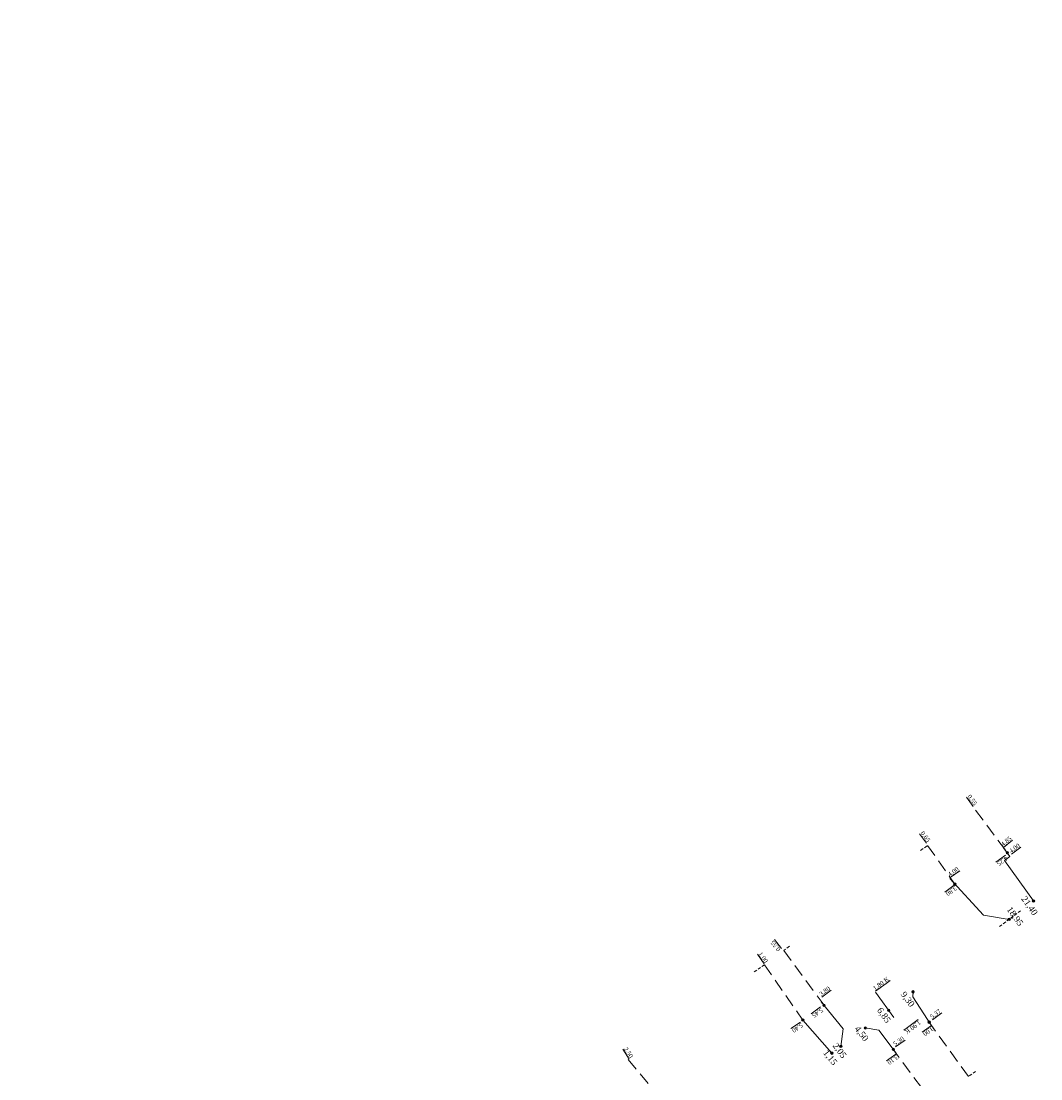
# Model space of a CAD drawing. Header units: inches. Extents: x 0 to 191500, y 0 to 342750.
# Tile 277 of 547: x 188560 to 188642, y 331906 to 331991. Entities that reach past the tile are written whole.
import ezdxf

# ---------------------------------------------------------------- set-up
doc = ezdxf.new("R2010")
doc.units = ezdxf.units.IN
doc.header["$MEASUREMENT"] = 0
for name, pattern in [('RI-GWA_HUISAANSLUITING', [23, 4, -1.8, 2.6, -1.8, 4.6, -1.8, 4.6, -1.8]), ('RI-HWA_KOLKAANSLUITING', [4.3, 2.5, -1.8]), ('STIPPELFIJN', [0.375, 0.25, -0.125])]:
    doc.linetypes.add(name, pattern=pattern)
doc.layers.get('0').update_dxf_attribs({"lineweight": 20})
for name, color, linetype, lineweight in [('ECW', 150, 'Continuous', 20), ('LOODLIJN', 11, 'STIPPELFIJN', 20), ('N-WE-RI-GWA_HUISAANSLUITING_PP_160-G', 30, 'RI-GWA_HUISAANSLUITING', 20), ('N-WE-RI-HWA-MAATVOERING-T25', 151, 'Continuous', 20), ('N-WE-RI-HWA_KOLKAANSLUITING_PP_160-G', 150, 'RI-HWA_KOLKAANSLUITING', 20), ('N-WE-RI-INLAAT', 7, 'Continuous', 20), ('N-WE-RI-VWA-MAATVOERING-T25', 30, 'Continuous', 20), ('N-WE-RI-VWA_RIOOLPUT_ONTSTOPPINGSPUT-G', 30, 'Continuous', 20)]:
    doc.layers.add(name, color=color, linetype=linetype, lineweight=lineweight)
picture_1 = doc.add_image_def('image1.ecw', size_in_pixel=(220000, 285000))

# ---------------------------------------------------------------- blocks, each defined once
blk = doc.blocks.new('A$C2C270354')
h = blk.add_hatch(color=256)
h.dxf.hatch_style = 1
edge = h.paths.add_edge_path()
edge.add_arc((0, 0), 0.1, 0, 360)
blk.add_circle((0, 0), 0.1)

msp = doc.modelspace()

# ---------------------------------------------------------------- linework, layer by layer
at = {"layer": 'LOODLIJN', "ltscale": 4}
for p, q in [((188636.53024, 331927.56937), (188639.07938, 331924.1682)), ((188632.69025, 331924.7547), (188634.86935, 331921.65609)), ((188621.16393, 331916.34549), (188624.3802, 331911.9456)), ((188619.60198, 331915.19295), (188622.68508, 331910.75969)), ((188635.96281, 331906.23477), (188632.81571, 331910.58599)), ((188633.07597, 331904.14065), (188629.93375, 331908.40873)), ((188608.68055, 331907.59826), (188614.33368, 331900.84188))]:
    msp.add_line(p, q, dxfattribs=at)
at = {"layer": 'LOODLIJN'}
for p, q in [((188632.129, 331924.36), (188632.69025, 331924.7547)), ((188638.44829, 331918.24796), (188640.13826, 331919.52333)), ((188621.608, 331916.67), (188621.16393, 331916.34549)), ((188618.781, 331914.622), (188619.60198, 331915.19295)), ((188636.53, 331906.645), (188635.96281, 331906.23477))]:
    msp.add_line(p, q, dxfattribs=at)
at = {"layer": 'N-WE-RI-GWA_HUISAANSLUITING_PP_160-G'}
for p, q in [((188639.28936, 331923.87964), (188638.78334, 331924.57501)), ((188638.84272, 331923.55552), (188639.28936, 331923.87964)), ((188641.17789, 331920.30791), (188638.84272, 331923.55552)), ((188637.16131, 331919.15593), (188634.45832, 331922.10446)), ((188639.22228, 331918.83207), (188637.16131, 331919.15593)), ((188631.51958, 331913.01909), (188631.50074, 331912.62903)), ((188631.50074, 331912.62903), (188632.96244, 331910.35802)), ((188625.92839, 331910.05241), (188624.15482, 331912.21981)), ((188622.68508, 331910.75969), (188625.01418, 331908.10968)), ((188625.73257, 331908.65182), (188625.92839, 331910.05241)), ((188628.77431, 331909.94508), (188627.68818, 331910.12766)), ((188630.15979, 331908.1092), (188628.77431, 331909.94508))]:
    msp.add_line(p, q, dxfattribs=at)
at = {"layer": 'N-WE-RI-HWA_KOLKAANSLUITING_PP_160-G'}
msp.add_line((188628.51013, 331913.00251), (188630.67634, 331910.00292), dxfattribs=at)
at = {"layer": 'N-WE-RI-VWA_RIOOLPUT_ONTSTOPPINGSPUT-G'}
for p, q in [((188639.03605, 331924.25832), (188639.12271, 331924.07807)), ((188639.16951, 331924.21152), (188638.98925, 331924.12487)), ((188634.82603, 331921.74622), (188634.91268, 331921.56596)), ((188634.95948, 331921.69942), (188634.77923, 331921.61276)), ((188624.4697, 331911.98847), (188624.28945, 331911.90182)), ((188624.33624, 331912.03527), (188624.4229, 331911.85502)), ((188622.7752, 331910.80302), (188622.59495, 331910.71636)), ((188622.64175, 331910.84981), (188622.7284, 331910.66956)), ((188632.90583, 331910.62932), (188632.72558, 331910.54266)), ((188632.77238, 331910.67612), (188632.85904, 331910.49587)), ((188630.02387, 331908.45206), (188629.84362, 331908.36541)), ((188629.89042, 331908.49886), (188629.97707, 331908.31861))]:
    msp.add_line(p, q, dxfattribs=at)
for centre in [(188639.07938, 331924.1682), (188634.86935, 331921.65609), (188624.37957, 331911.94515), (188622.68508, 331910.75969), (188632.81571, 331910.58599), (188629.93375, 331908.40873)]:
    msp.add_circle(centre, 0.1, dxfattribs=at)

# ---------------------------------------------------------------- block references
at = {"layer": 'N-WE-RI-INLAAT', "rotation": 0.06357443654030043}
for p in [(188641.17789, 331920.30791), (188639.22228, 331918.83207), (188631.51958, 331913.01909), (188629.56397, 331911.54325), (188627.68818, 331910.12766), (188625.01418, 331908.10968), (188625.73257, 331908.65182)]:
    msp.add_blockref('A$C2C270354', p, dxfattribs=at)

# ---------------------------------------------------------------- texts
at = {"layer": 'N-WE-RI-HWA-MAATVOERING-T25', "attachment_point": 1}
for s, insert, char_height, width, rotation in [('{\\fTimes New Roman|b0|i0|c0|p18;\\L1,80 K}', (188628.25588, 331913.40113), 0.35, 2.2217, 36.125), ('{\\fTimes New Roman|b0|i0|c0|p18;6,85}', (188629.00305, 331911.83167), 0.5, 1.6644, 305.8356428), ('{\\fTimes New Roman|b0|i0|c0|p18;\\L1,90 K}', (188632.19105, 331910.4701), 0.35, 2.4207, 216.518)]:
    msp.add_mtext(s, dxfattribs=dict(at, insert=insert, char_height=char_height, width=width, rotation=rotation))
at = {"layer": 'N-WE-RI-VWA-MAATVOERING-T25', "attachment_point": 1}
for s, insert, char_height, width, rotation in [('{\\fTimes New Roman|b0|i0|c0|p18;\\L0,55}', (188636.13791, 331928.87961), 0.35, 4.5329, 306.1612038), ('{\\fTimes New Roman|b0|i0|c0|p18;\\L0,65}', (188632.38082, 331925.94422), 0.35, 2.5807, 306.1612038), ('{\\fTimes New Roman|b0|i0|c0|p18;\\L4,85}', (188638.5069, 331924.93202), 0.35, 2.1951, 38.467), ('{\\fTimes New Roman|b0|i0|c0|p18;\\L4,00}', (188639.16063, 331924.40585), 0.35, 1.5431, 35.8690782), ('{\\fTimes New Roman|b0|i0|c0|p18;\\L4,25}', (188639.17156, 331923.63571), 0.35, 0.4871, 215.9397847), ('{\\fTimes New Roman|b0|i0|c0|p18;\\L4,00}', (188634.25329, 331922.53211), 0.35, 3.5316, 35.1168011), ('{\\fTimes New Roman|b0|i0|c0|p18;\\L3,80}', (188635.06779, 331921.23576), 0.35, 2.0237, 216.5141962), ('{\\fTimes New Roman|b0|i0|c0|p18;21,40}', (188640.56991, 331920.76748), 0.5, 2.5504, 305.6896942), ('{\\fTimes New Roman|b0|i0|c0|p18;18,95}', (188639.40677, 331919.91404), 0.5, 2.3674, 305.967693), ('{\\fTimes New Roman|b0|i0|c0|p18;\\L0,55}', (188620.64714, 331916.2229), 0.35, 3.2358, 128.1981916), ('{\\fTimes New Roman|b0|i0|c0|p18;\\L1,00}', (188619.38702, 331916.2694), 0.35, 2.6109, 304.8204002), ('{\\fTimes New Roman|b0|i0|c0|p18;\\L3,80}', (188623.96145, 331912.93043), 0.35, 3.1174, 36.883), ('{\\fTimes New Roman|b0|i0|c0|p18;9,30}', (188630.9047, 331913.10915), 0.5, 1.4258, 306.6086865), ('{\\fTimes New Roman|b0|i0|c0|p18;\\L5,45}', (188624.35178, 331911.46461), 0.35, 5.1502, 215.267), ('{\\fTimes New Roman|b0|i0|c0|p18;\\L5,37}', (188632.82754, 331911.12166), 0.35, 1.0371, 36.0005933), ('{\\fTimes New Roman|b0|i0|c0|p18;\\L5,40}', (188622.73811, 331910.25428), 0.35, 2.1932, 214.521), ('{\\fTimes New Roman|b0|i0|c0|p18;4,50}', (188627.19002, 331910.35257), 0.5, 2.3273, 307.7599567), ('{\\fTimes New Roman|b0|i0|c0|p18;\\L3,00}', (188633.24461, 331909.99298), 0.35, 1.3924, 215.8769809), ('{\\fTimes New Roman|b0|i0|c0|p18;\\L5,30}', (188629.8766, 331908.94615), 0.35, 2.4278, 34.7825208), ('{\\fTimes New Roman|b0|i0|c0|p18;\\L2,50}', (188608.59503, 331908.64961), 0.35, 3.4519, 303.392), ('{\\fTimes New Roman|b0|i0|c0|p18;1,15}', (188624.67637, 331908.43357), 0.5, 2.4454, 308.1991339), ('{\\fTimes New Roman|b0|i0|c0|p18;2,05}', (188625.44465, 331908.99722), 0.5, 3.0499, 306.5220402), ('{\\fTimes New Roman|b0|i0|c0|p18;\\L3,10}', (188630.38232, 331907.69543), 0.35, 1.1486, 215.8434122)]:
    msp.add_mtext(s, dxfattribs=dict(at, insert=insert, char_height=char_height, width=width, rotation=rotation))

# ---------------------------------------------------------------- pictures from other files: only their frames are drawn
at = {"layer": 'ECW'}
image = msp.add_image(picture_1, insert=(180500, 328500), size_in_units=(11000, 14250), dxfattribs=at)
image.dxf.flags = 7

doc.saveas('drawing.dxf')
